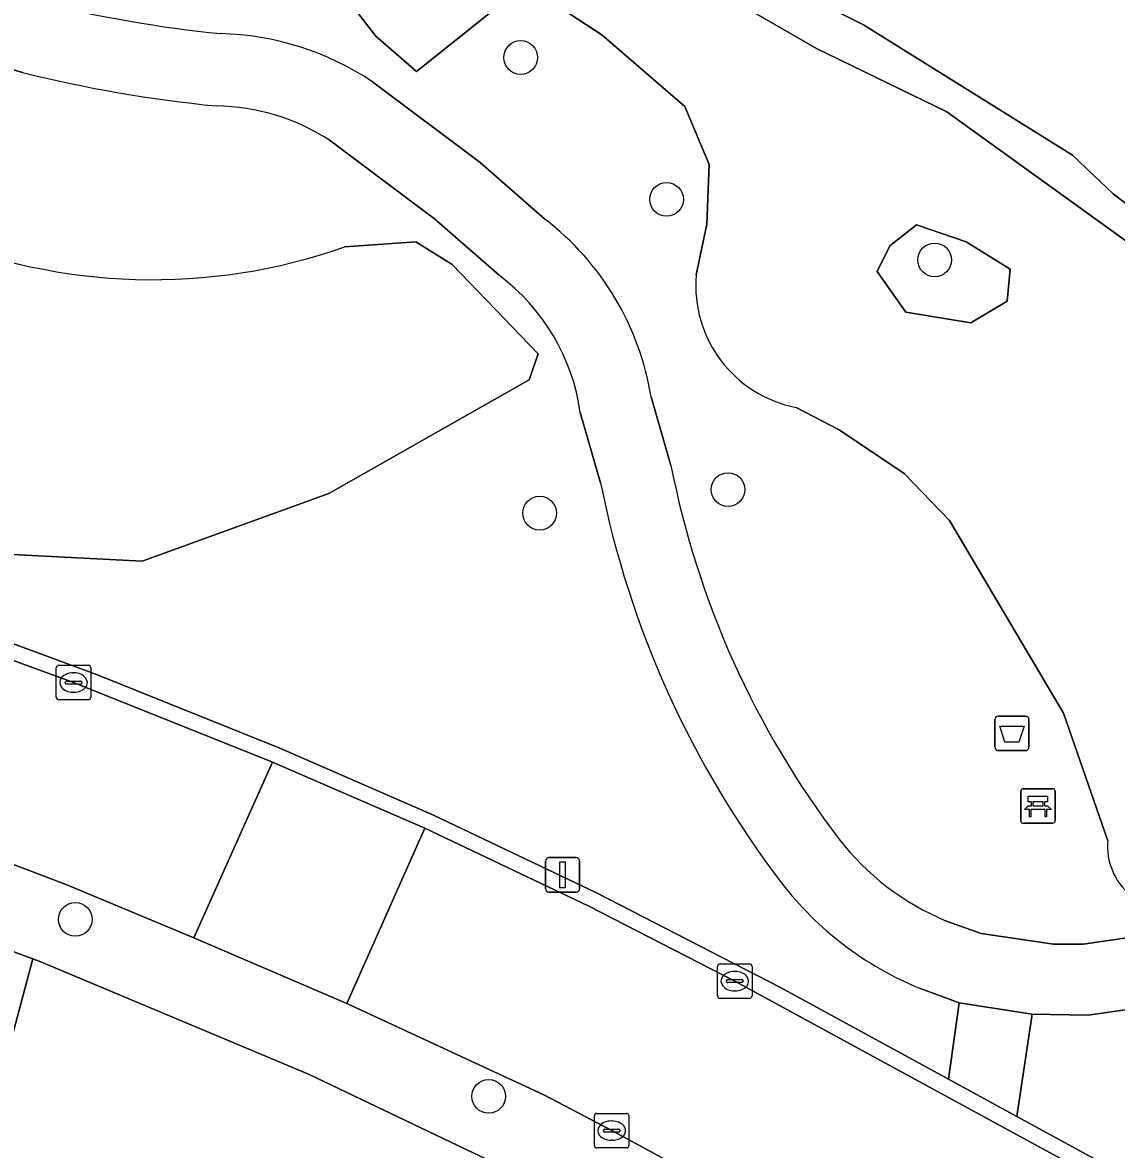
# Model space of a CAD drawing. Extents: x 163683 to 164494, y 382709 to 383872.
# Drawn here: x 164089.53 to 164121.22, y 383663.79 to 383696.44 of the extents above; entities that cross this region are included whole.
import ezdxf

# ---------------------------------------------------------------- set-up
doc = ezdxf.new("R2010")
doc.units = 0
for name, color, linetype in [('IMGEO_Afvalbak', 7, 'Continuous'), ('IMGEO_Bank', 7, 'Continuous'), ('IMGEO_Boom', 7, 'Continuous'), ('IMGEO_Erf', 7, 'Continuous'), ('IMGEO_Groenvoorziening', 7, 'Continuous'), ('IMGEO_Kolk', 7, 'Continuous'), ('IMGEO_Lichtmast', 7, 'Continuous'), ('IMGEO_Oever', 7, 'Continuous'), ('IMGEO_Rijbaan_lokaal_open', 7, 'Continuous'), ('IMGEO_Voetpad_halfverhard', 7, 'Continuous'), ('IMGEO_Voetpad_open', 7, 'Continuous'), ('IMGEO_Waterloop', 7, 'Continuous')]:
    doc.layers.add(name, color=color, linetype=linetype)

msp = doc.modelspace()

# ---------------------------------------------------------------- linework, layer by layer
at = {"layer": 'IMGEO_Afvalbak'}
for p, q in [((164117.697, 383675.442), (164117.697, 383676.242)), ((164117.697, 383676.242), (164117.697, 383675.442)), ((164117.797, 383676.342), (164118.587, 383676.342)), ((164118.587, 383676.342), (164117.797, 383676.342)), ((164118.687, 383676.242), (164118.687, 383675.442)), ((164118.687, 383675.442), (164118.687, 383676.242)), ((164118.587, 383675.342), (164117.797, 383675.342)), ((164117.797, 383675.342), (164118.587, 383675.342))]:
    msp.add_line(p, q, dxfattribs=at)
msp.add_lwpolyline([(164117.84, 383676.056), (164118.544, 383676.056), (164118.395, 383675.586), (164117.989, 383675.586), (164117.84, 383676.056)], dxfattribs=at)
for centre, start, end in [((164117.797, 383676.242), 90, 180), ((164117.797, 383676.242), 90, 180), ((164118.587, 383676.242), 0, 90), ((164118.587, 383676.242), 360, 90), ((164117.797, 383675.442), 180, 270), ((164117.797, 383675.442), 180, 270), ((164118.587, 383675.442), 270, 0), ((164118.587, 383675.442), 270, 0)]:
    msp.add_arc(centre, 0.1, start, end, dxfattribs=at)
at = {"layer": 'IMGEO_Bank'}
for p, q in [((164118.449, 383673.315), (164118.449, 383674.156)), ((164118.449, 383674.156), (164118.449, 383673.315)), ((164118.524, 383674.24), (164119.365, 383674.24)), ((164119.365, 383674.24), (164118.524, 383674.24)), ((164119.449, 383674.165), (164119.449, 383673.324)), ((164119.449, 383673.324), (164119.449, 383674.165)), ((164118.758, 383673.746), (164118.758, 383673.852)), ((164118.802, 383673.852), (164118.802, 383673.746)), ((164119.09, 383673.858), (164118.808, 383673.858)), ((164119.096, 383673.746), (164119.096, 383673.852)), ((164119.14, 383673.852), (164119.14, 383673.746)), ((164119.146, 383673.638), (164118.753, 383673.638)), ((164118.808, 383673.74), (164119.09, 383673.74)), ((164119.374, 383673.24), (164118.533, 383673.24)), ((164118.533, 383673.24), (164119.374, 383673.24))]:
    msp.add_line(p, q, dxfattribs=at)
for points in [[(164118.752, 383673.858), (164118.666, 383673.858), (164118.666, 383674.019), (164119.229, 383674.019), (164119.229, 383673.858), (164119.146, 383673.858)], [(164118.696, 383673.638), (164118.554, 383673.638), (164118.666, 383673.74), (164118.752, 383673.74)], [(164118.746, 383673.631), (164118.746, 383673.424), (164118.703, 383673.424), (164118.703, 383673.631)], [(164119.146, 383673.74), (164119.229, 383673.74), (164119.341, 383673.638), (164119.202, 383673.638)], [(164119.196, 383673.631), (164119.196, 383673.424), (164119.152, 383673.424), (164119.152, 383673.631)]]:
    msp.add_lwpolyline(points, dxfattribs=at)
for centre, radius, start, end in [((164118.527, 383674.162), 0.0779, 92.4484, 184.2845), ((164118.527, 383674.162), 0.0779, 92.4484, 184.2845), ((164119.371, 383674.162), 0.0779, 2.4484, 94.2845), ((164119.371, 383674.162), 0.0779, 2.4484, 94.2845), ((164118.751, 383673.851), 0.00671, 2.8957, 87.1043), ((164118.751, 383673.747), 0.00671, 272.8957, 357.1043), ((164118.808, 383673.851), 0.00671, 92.8957, 177.1043), ((164118.808, 383673.747), 0.00671, 182.8957, 267.1043), ((164119.09, 383673.851), 0.00671, 2.8957, 87.1043), ((164119.09, 383673.747), 0.00671, 272.8957, 357.1043), ((164119.147, 383673.851), 0.00671, 92.8957, 177.1043), ((164119.147, 383673.747), 0.00671, 182.8957, 267.1043), ((164118.696, 383673.631), 0.00671, 2.8957, 87.1043), ((164118.753, 383673.631), 0.00671, 92.8957, 177.1043), ((164119.145, 383673.631), 0.00671, 2.8957, 87.1043), ((164119.202, 383673.631), 0.00671, 92.8957, 177.1043), ((164118.527, 383673.318), 0.0779, 182.4484, 274.2845), ((164118.527, 383673.318), 0.0779, 182.4484, 274.2845), ((164119.371, 383673.318), 0.0779, 272.4484, 4.2845), ((164119.371, 383673.318), 0.0779, 272.4484, 4.2845)]:
    msp.add_arc(centre, radius, start, end, dxfattribs=at)
at = {"layer": 'IMGEO_Boom'}
for centre in [(164103.964, 383695.424), (164108.189, 383691.314), (164115.954, 383689.56), (164109.969, 383682.906), (164104.512, 383682.222), (164091.062, 383670.453), (164103.036, 383665.327)]:
    msp.add_circle(centre, 0.489, dxfattribs=at)
at = {"layer": 'IMGEO_Erf'}
msp.add_lwpolyline([(164103.654, 383663.175), (164097.814, 383665.968), (164090.015, 383669.244), (164089.831, 383669.312), (164087.932, 383662.21), (164090.516, 383661.52), (164089.182, 383656.53)], dxfattribs=at)
at = {"layer": 'IMGEO_Groenvoorziening'}
for points in [[(164127.344, 383689.996), (164125.76, 383688.943), (164125.086, 383688.776), (164124.227, 383688.691), (164122.324, 383689.511), (164116.311, 383693.847), (164112.528, 383695.686), (164107.063, 383698.839), (164103.28, 383701.466), (164099.792, 383703.686), (164099.251, 383704.031), (164098.534, 383704.487), (164097.173, 383701.352), (164096.469, 383698.671), (164098, 383698.335), (164099.764, 383696.046), (164100.944, 383695.02), (164103.248, 383696.855), (164104.948, 383696.966), (164106.315, 383696.085), (164108.723, 383694.009), (164109.428, 383692.327), (164109.357, 383690.599), (164109.051, 383689.128)], [(163875.92, 383701.182), (164008.37, 383691.171), (164046.19, 383688.306), (164050.148, 383687.824), (164053.221, 383687.449), (164058.911, 383686.529), (164059.047, 383686.503), (164061.457, 383686.045), (164064.777, 383685.414), (164071.947, 383683.775), (164078.624, 383682.014), (164085.415, 383679.853), (164091.677, 383677.545), (164096.987, 383675.416), (164101.436, 383673.47), (164106.164, 383671.225), (164111.467, 383668.491), (164115.315, 383666.393), (164116.361, 383665.823), (164116.661, 383668.04), (164115.519, 383668.458)], [(164109.051, 383689.128), (164109.357, 383690.599), (164109.428, 383692.327), (164108.723, 383694.009), (164106.315, 383696.085), (164104.948, 383696.966), (164103.248, 383696.855), (164100.944, 383695.02), (164099.764, 383696.046), (164098, 383698.335), (164096.469, 383698.671)], [(164089.533, 383694.99), (164085.72, 383696.113), (164083.318, 383696.937), (164083.082, 383695.64)], [(164099.669, 383694.721), (164102.785, 383692.378), (164104.663, 383690.741)], [(164103.339, 383689.114), (164101.464, 383690.748), (164098.458, 383693.008)], [(164077.294, 383686.742), (164078.35, 383685.6), (164080.634, 383683.84), (164084.347, 383682.276), (164089.243, 383681.028), (164093.002, 383680.834), (164098.406, 383682.788), (164104.211, 383686.083), (164104.469, 383686.843), (164101.976, 383689.425), (164100.925, 383690.086), (164098.871, 383689.936)], [(164098.871, 383689.936), (164100.925, 383690.086), (164101.976, 383689.425), (164104.469, 383686.843), (164104.211, 383686.083), (164098.406, 383682.788), (164093.002, 383680.834), (164089.243, 383681.028), (164084.347, 383682.276), (164080.634, 383683.84), (164078.35, 383685.6), (164077.294, 383686.742)], [(164107.742, 383685.594), (164108.317, 383683.601)], [(164120.969, 383672.734), (164119.688, 383676.427), (164116.387, 383682.009), (164115.07, 383683.373), (164113.191, 383684.64), (164111.945, 383685.284)], [(164111.945, 383685.284), (164113.191, 383684.64), (164115.07, 383683.373), (164116.387, 383682.009), (164119.688, 383676.427), (164120.969, 383672.734)], [(164106.277, 383683.106), (164105.69, 383685.142)], [(164116.273, 383670.415), (164117.3, 383670.049), (164119.401, 383669.731), (164120.255, 383669.738), (164125.457, 383670.486)], [(164125.754, 383668.45), (164120.402, 383667.682), (164118.778, 383667.709), (164118.34, 383664.744), (164173.29, 383634.79), (164175.419, 383633.628), (164176.457, 383633.063), (164176.881, 383634.189)]]:
    msp.add_lwpolyline(points, dxfattribs=at)
for points in [[(164118.059, 383688.363), (164118.145, 383689.289), (164116.871, 383690.087), (164115.426, 383690.58), (164114.66, 383689.965), (164114.288, 383689.224), (164115.124, 383688.047), (164117.003, 383687.735)], [(164118.145, 383689.289), (164118.059, 383688.363), (164117.003, 383687.735), (164115.124, 383688.047), (164114.288, 383689.224), (164114.66, 383689.965), (164115.426, 383690.58), (164116.871, 383690.087)]]:
    msp.add_lwpolyline(points, close=True, dxfattribs=at)
for centre, radius, start, end in [((164098.955, 383732.771), 36.841, 256.0464, 264.2537), ((164095.074, 383687.858), 8.259, 56.1961, 88.6681), ((164098.931, 383732.636), 38.801, 255.983, 264.3975), ((164095.075, 383687.86), 6.16, 56.6842, 89.3632), ((164099.714, 383684.286), 8.134, 9.2545, 52.5223), ((164093.299, 383705.817), 16.83, 247.3038, 289.3352), ((164093.299, 383705.817), 16.83, 247.3038, 289.3352), ((164099.716, 383684.288), 6.035, 8.1389, 53.1032), ((164112.631, 383688.812), 3.594, 174.9539, 258.9955), ((164112.631, 383688.812), 3.594, 174.9539, 258.9955), ((164133.939, 383688.628), 26.11, 191.101, 217.3518), ((164133.982, 383688.649), 28.254, 191.3135, 217.3411), ((164119.201, 383677.428), 7.6, 217.6392, 247.3384), ((164122.825, 383672.579), 1.863, 175.213, 284.4561), ((164122.825, 383672.579), 1.863, 175.213, 284.4561), ((164119.213, 383677.445), 9.716, 217.6395, 247.6551)]:
    msp.add_arc(centre, radius, start, end, dxfattribs=at)
at = {"layer": 'IMGEO_Kolk'}
for p, q in [((164090.51, 383676.89), (164090.51, 383677.742)), ((164090.585, 383677.816), (164091.437, 383677.816)), ((164091.511, 383677.742), (164091.511, 383676.89)), ((164090.812, 383677.359), (164091.21, 383677.359)), ((164090.998, 383677.596), (164091.023, 383677.596)), ((164090.769, 383677.31), (164090.769, 383677.322)), ((164091.207, 383677.273), (164090.809, 383677.273)), ((164091.021, 383677.036), (164090.996, 383677.036)), ((164091.253, 383677.322), (164091.253, 383677.31)), ((164091.437, 383676.816), (164090.585, 383676.816)), ((164109.665, 383668.239), (164109.665, 383669.091)), ((164109.74, 383669.165), (164110.592, 383669.165)), ((164110.153, 383668.945), (164110.178, 383668.945)), ((164110.666, 383669.091), (164110.666, 383668.239)), ((164109.924, 383668.659), (164109.924, 383668.671)), ((164110.362, 383668.622), (164109.964, 383668.622)), ((164109.967, 383668.708), (164110.365, 383668.708)), ((164110.408, 383668.671), (164110.408, 383668.659)), ((164110.176, 383668.385), (164110.151, 383668.385)), ((164110.592, 383668.165), (164109.74, 383668.165)), ((164106.099, 383663.907), (164106.099, 383664.759)), ((164106.174, 383664.833), (164107.026, 383664.833)), ((164106.587, 383664.613), (164106.612, 383664.613)), ((164107.1, 383664.759), (164107.1, 383663.907)), ((164106.358, 383664.327), (164106.358, 383664.339)), ((164106.796, 383664.29), (164106.398, 383664.29)), ((164106.401, 383664.376), (164106.799, 383664.376)), ((164106.842, 383664.339), (164106.842, 383664.327)), ((164106.61, 383664.053), (164106.585, 383664.053)), ((164107.026, 383663.833), (164106.174, 383663.833))]:
    msp.add_line(p, q, dxfattribs=at)
for points in [[(164090.51, 383676.89), (164090.51, 383677.742)], [(164090.585, 383677.816), (164091.437, 383677.816)], [(164091.511, 383677.742), (164091.511, 383676.89)], [(164091.437, 383676.816), (164090.585, 383676.816)], [(164109.665, 383668.239), (164109.665, 383669.091)], [(164109.74, 383669.165), (164110.592, 383669.165)], [(164110.666, 383669.091), (164110.666, 383668.239)], [(164110.592, 383668.165), (164109.74, 383668.165)], [(164106.099, 383663.907), (164106.099, 383664.759)], [(164106.174, 383664.833), (164107.026, 383664.833)], [(164107.1, 383664.759), (164107.1, 383663.907)], [(164107.026, 383663.833), (164106.174, 383663.833)]]:
    msp.add_lwpolyline(points, dxfattribs=at)
for centre, radius, start, end in [((164090.587, 383677.74), 0.0765, 91.552, 178.448), ((164090.587, 383677.74), 0.0765, 91.552, 178.448), ((164091.435, 383677.74), 0.0765, 1.552, 88.448), ((164091.435, 383677.74), 0.0765, 1.552, 88.448), ((164090.809, 383677.319), 0.0403, 85.8775, 175.7526), ((164091.214, 383677.321), 0.0386, 1.7309, 96.639), ((164090.806, 383677.309), 0.0366, 178.938, 274.7102), ((164091.21, 383677.316), 0.043, 264.8664, 352.4533), ((164090.587, 383676.892), 0.0765, 181.552, 268.448), ((164090.587, 383676.892), 0.0765, 181.552, 268.448), ((164091.435, 383676.892), 0.0765, 271.552, 358.448), ((164091.435, 383676.892), 0.0765, 271.552, 358.448), ((164109.742, 383669.089), 0.0765, 91.552, 178.448), ((164109.742, 383669.089), 0.0765, 91.552, 178.448), ((164110.59, 383669.089), 0.0765, 1.552, 88.448), ((164110.59, 383669.089), 0.0765, 1.552, 88.448), ((164109.964, 383668.668), 0.0403, 85.8775, 175.7526), ((164109.961, 383668.658), 0.0366, 178.938, 274.7102), ((164110.365, 383668.665), 0.043, 264.8664, 352.4533), ((164110.369, 383668.67), 0.0386, 1.7309, 96.639), ((164109.742, 383668.241), 0.0765, 181.552, 268.448), ((164109.742, 383668.241), 0.0765, 181.552, 268.448), ((164110.59, 383668.241), 0.0765, 271.552, 358.448), ((164110.59, 383668.241), 0.0765, 271.552, 358.448), ((164106.176, 383664.757), 0.0765, 91.552, 178.448), ((164106.176, 383664.757), 0.0765, 91.552, 178.448), ((164107.024, 383664.757), 0.0765, 1.552, 88.448), ((164107.024, 383664.757), 0.0765, 1.552, 88.448), ((164106.398, 383664.336), 0.0403, 85.8775, 175.7526), ((164106.395, 383664.326), 0.0366, 178.938, 274.7102), ((164106.799, 383664.333), 0.043, 264.8664, 352.4533), ((164106.803, 383664.338), 0.0386, 1.7309, 96.639), ((164106.176, 383663.909), 0.0765, 181.552, 268.448), ((164106.176, 383663.909), 0.0765, 181.552, 268.448), ((164107.024, 383663.909), 0.0765, 271.552, 358.448), ((164107.024, 383663.909), 0.0765, 271.552, 358.448)]:
    msp.add_arc(centre, radius, start, end, dxfattribs=at)
for centre, major_axis, ratio, start_param, end_param in [((164090.997, 383677.316), (-0.387, 0.002), 0.722429, 4.712389, 7.853982), ((164091.022, 383677.316), (-0.39, 0.002), 0.717154, 1.570796, 4.712389), ((164110.152, 383668.665), (-0.387, 0.002), 0.722429, 4.712389, 7.853982), ((164110.177, 383668.665), (-0.39, 0.002), 0.717154, 1.570796, 4.712389), ((164106.586, 383664.333), (-0.387, 0.002), 0.722429, 4.712389, 7.853982), ((164106.611, 383664.333), (-0.39, 0.002), 0.717154, 1.570796, 4.712389)]:
    msp.add_ellipse(centre, major_axis=major_axis, ratio=ratio, start_param=start_param, end_param=end_param, dxfattribs=at)
at = {"layer": 'IMGEO_Lichtmast'}
for p, q in [((164104.682, 383671.342), (164104.682, 383672.142)), ((164104.682, 383672.142), (164104.682, 383671.342)), ((164104.782, 383672.242), (164105.572, 383672.242)), ((164105.572, 383672.242), (164104.782, 383672.242)), ((164105.672, 383672.142), (164105.672, 383671.342)), ((164105.672, 383671.342), (164105.672, 383672.142)), ((164105.572, 383671.242), (164104.782, 383671.242)), ((164104.782, 383671.242), (164105.572, 383671.242))]:
    msp.add_line(p, q, dxfattribs=at)
msp.add_lwpolyline([(164105.102, 383672.117), (164105.252, 383672.117), (164105.252, 383671.367), (164105.102, 383671.367), (164105.102, 383672.117)], dxfattribs=at)
for centre, start, end in [((164104.782, 383672.142), 90, 180), ((164104.782, 383672.142), 90, 180), ((164105.572, 383672.142), 0, 90), ((164105.572, 383672.142), 360, 90), ((164104.782, 383671.342), 180, 270), ((164104.782, 383671.342), 180, 270), ((164105.572, 383671.342), 270, 0), ((164105.572, 383671.342), 270, 0)]:
    msp.add_arc(centre, 0.1, start, end, dxfattribs=at)
at = {"layer": 'IMGEO_Oever'}
for points in [[(164122.261, 383690.615), (164121.126, 383691.477), (164119.948, 383692.591), (164113.894, 383696.375), (164107.881, 383699.403)], [(164107.063, 383698.839), (164112.528, 383695.686), (164116.311, 383693.847), (164122.324, 383689.511)]]:
    msp.add_lwpolyline(points, dxfattribs=at)
at = {"layer": 'IMGEO_Rijbaan_lokaal_open'}
for points in [[(164046.308, 383682.319), (164051.996, 383681.597), (164061.141, 383680.092), (164066.037, 383679.035), (164074.58, 383676.916), (164083.927, 383674.071), (164090.815, 383671.45), (164094.491, 383669.922), (164096.777, 383675.011), (164091.011, 383677.316), (164085.194, 383679.443), (164078.486, 383681.595), (164070.503, 383683.65), (164064.706, 383684.963), (164058.842, 383686.082), (164052.328, 383687.097), (164044.177, 383688.038), (164022.242, 383689.694), (164021.843, 383684.203), (164037.891, 383682.992)], [(164096.777, 383675.011), (164094.491, 383669.922), (164098.924, 383668.021), (164101.191, 383673.098)], [(164207.225, 383615.819), (164110.166, 383668.665), (164105.936, 383670.838), (164101.191, 383673.098), (164098.924, 383668.021), (164104.634, 383665.375), (164106.6, 383664.333), (164144.483, 383643.757), (164150.553, 383640.431), (164173.857, 383627.735), (164204.594, 383610.992)]]:
    msp.add_lwpolyline(points, close=True, dxfattribs=at)
at = {"layer": 'IMGEO_Voetpad_halfverhard'}
for points in [[(164090.071, 383697.017), (164086.438, 383698.183), (164084.92, 383698.702), (164083.318, 383696.937), (164085.72, 383696.113), (164089.533, 383694.99)], [(164104.663, 383690.741), (164102.785, 383692.378), (164099.669, 383694.721)], [(164098.458, 383693.008), (164101.464, 383690.748), (164103.339, 383689.114)], [(164108.317, 383683.601), (164107.742, 383685.594)], [(164105.69, 383685.142), (164106.277, 383683.106)], [(164125.457, 383670.486), (164120.255, 383669.738), (164119.401, 383669.731), (164117.3, 383670.049), (164116.273, 383670.415)], [(164115.519, 383668.458), (164116.661, 383668.04), (164118.778, 383667.709), (164120.402, 383667.682), (164125.754, 383668.45)]]:
    msp.add_lwpolyline(points, dxfattribs=at)
msp.add_lwpolyline([(164118.778, 383667.709), (164116.661, 383668.04), (164116.361, 383665.823), (164117.696, 383665.095), (164118.34, 383664.744)], close=True, dxfattribs=at)
for centre, radius, start, end in [((164098.955, 383732.771), 36.841, 256.0464, 264.2537), ((164095.074, 383687.858), 8.259, 56.1961, 88.6681), ((164098.931, 383732.636), 38.801, 255.983, 264.3975), ((164095.075, 383687.86), 6.16, 56.6842, 89.3632), ((164099.714, 383684.286), 8.134, 9.2545, 52.5223), ((164099.716, 383684.288), 6.035, 8.1389, 53.1032), ((164133.939, 383688.628), 26.11, 191.101, 217.3518), ((164133.982, 383688.649), 28.254, 191.3135, 217.3411), ((164119.201, 383677.428), 7.6, 217.6392, 247.3384), ((164119.213, 383677.445), 9.716, 217.6395, 247.6551)]:
    msp.add_arc(centre, radius, start, end, dxfattribs=at)
at = {"layer": 'IMGEO_Voetpad_open'}
for points in [[(163875.885, 383700.733), (163933.438, 383696.393), (163938.282, 383696.036), (164008.288, 383690.751), (164017.444, 383690.058), (164022.242, 383689.694), (164044.177, 383688.038), (164052.328, 383687.097), (164058.842, 383686.082), (164064.706, 383684.963), (164070.503, 383683.65), (164078.486, 383681.595), (164085.194, 383679.443), (164091.011, 383677.316), (164096.777, 383675.011), (164101.191, 383673.098), (164105.936, 383670.838), (164110.166, 383668.665), (164207.225, 383615.819)], [(164243.729, 383596.391), (164178.254, 383632.083), (164176.457, 383633.063), (164175.419, 383633.628), (164173.29, 383634.79), (164118.34, 383664.744), (164117.696, 383665.095), (164116.361, 383665.823), (164115.315, 383666.393), (164111.467, 383668.491), (164106.164, 383671.225), (164101.436, 383673.47), (164096.987, 383675.416), (164091.677, 383677.545), (164085.415, 383679.853)], [(164061.501, 383677.561), (164065.849, 383676.645), (164073.87, 383674.654), (164082.656, 383671.947), (164088.4, 383669.837), (164089.831, 383669.312), (164090.015, 383669.244), (164097.814, 383665.968), (164103.654, 383663.175), (164111.883, 383658.681)], [(164113.231, 383657.53), (164117.128, 383655.705), (164143.264, 383641.505), (164144.483, 383643.757), (164106.6, 383664.333), (164104.634, 383665.375), (164098.924, 383668.021), (164094.491, 383669.922), (164090.815, 383671.45), (164083.927, 383674.071)], [(164087.932, 383662.21), (164089.831, 383669.312), (164088.4, 383669.837)]]:
    msp.add_lwpolyline(points, dxfattribs=at)
at = {"layer": 'IMGEO_Waterloop'}
msp.add_lwpolyline([(164107.881, 383699.403), (164113.894, 383696.375), (164119.948, 383692.591), (164121.126, 383691.477), (164122.261, 383690.615)], dxfattribs=at)

doc.saveas('drawing.dxf')
